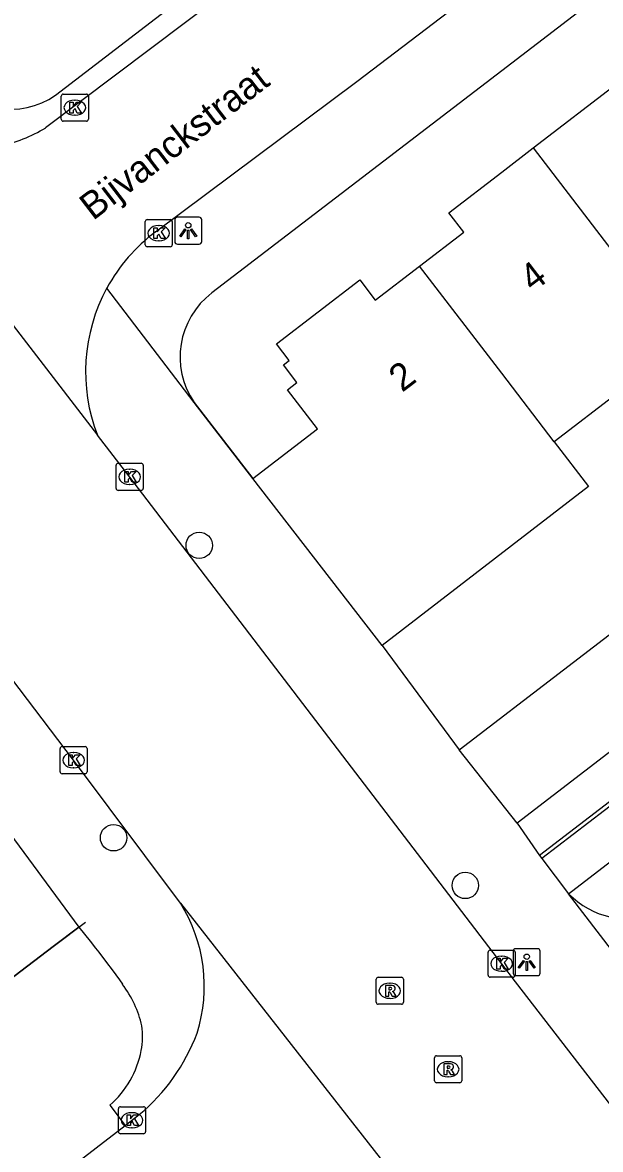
# Model space of a CAD drawing. Extents: x 159353 to 160616, y 385893 to 387321.
# Drawn here: x 159982.28 to 160003.65, y 386834.15 to 386875.81 of the extents above; entities that cross this region are included whole.
import ezdxf

# ---------------------------------------------------------------- set-up
doc = ezdxf.new("R2010")
doc.units = 0
for name, color, linetype in [('IMGEO_Boom', 7, 'Continuous'), ('IMGEO_Groenvoorziening', 7, 'Continuous'), ('IMGEO_Haag', 7, 'Continuous'), ('IMGEO_Hek', 7, 'Continuous'), ('IMGEO_Kolk', 7, 'Continuous'), ('IMGEO_Lichtpunt', 7, 'Continuous'), ('IMGEO_Muur', 7, 'Continuous'), ('IMGEO_Openbare_ruimte_label', 7, 'Continuous'), ('IMGEO_Pand', 7, 'Continuous'), ('IMGEO_Pand_nummerreeks', 7, 'Continuous'), ('IMGEO_Rijbaan_lokaal_gesloten', 7, 'Continuous'), ('IMGEO_Rijbaan_lokaal_open', 7, 'Continuous'), ('IMGEO_Rioolput', 7, 'Continuous'), ('IMGEO_Voetpad_open', 7, 'Continuous')]:
    doc.layers.add(name, color=color, linetype=linetype)

msp = doc.modelspace()

# ---------------------------------------------------------------- linework, layer by layer
at = {"layer": 'IMGEO_Boom'}
for centre in [(159988.814, 386856.481), (159985.647, 386845.673), (159998.655, 386843.911)]:
    msp.add_circle(centre, 0.489, dxfattribs=at)
at = {"layer": 'IMGEO_Groenvoorziening'}
msp.add_lwpolyline([(159984.366, 386842.372), (159983.414, 386841.646), (159950.578, 386816.621), (159940.432, 386829.902), (159939.41, 386831.24)], dxfattribs=at)
at = {"layer": 'IMGEO_Haag'}
msp.add_lwpolyline([(160002.469, 386843.604), (160052.254, 386881.905), (160051.32, 386883.071), (160001.488, 386844.9)], dxfattribs=at)
at = {"layer": 'IMGEO_Hek'}
msp.add_lwpolyline([(159939.41, 386831.24), (159940.432, 386829.902), (159950.578, 386816.621), (159983.414, 386841.646), (159984.607, 386842.555)], dxfattribs=at)
at = {"layer": 'IMGEO_Kolk'}
for p, q in [((159983.712, 386872.234), (159983.712, 386873.086)), ((159983.787, 386873.16), (159984.639, 386873.16)), ((159984.2, 386872.94), (159984.225, 386872.94)), ((159984.713, 386873.086), (159984.713, 386872.234)), ((159984.639, 386872.16), (159983.787, 386872.16)), ((159984.223, 386872.38), (159984.198, 386872.38)), ((159986.816, 386867.595), (159986.816, 386868.447)), ((159986.891, 386868.521), (159987.743, 386868.521)), ((159987.817, 386868.447), (159987.817, 386867.595)), ((159987.304, 386868.301), (159987.329, 386868.301)), ((159987.743, 386867.521), (159986.891, 386867.521)), ((159987.327, 386867.741), (159987.302, 386867.741)), ((159985.74, 386858.587), (159985.74, 386859.439)), ((159985.815, 386859.513), (159986.667, 386859.513)), ((159986.228, 386859.293), (159986.253, 386859.293)), ((159986.741, 386859.439), (159986.741, 386858.587)), ((159986.667, 386858.513), (159985.815, 386858.513)), ((159986.251, 386858.733), (159986.226, 386858.733)), ((159983.667, 386848.113), (159983.667, 386848.965)), ((159983.742, 386849.039), (159984.594, 386849.039)), ((159984.155, 386848.819), (159984.18, 386848.819)), ((159984.668, 386848.965), (159984.668, 386848.113)), ((159984.594, 386848.039), (159983.742, 386848.039)), ((159984.178, 386848.259), (159984.153, 386848.259)), ((159999.499, 386840.59), (159999.499, 386841.442)), ((159999.574, 386841.516), (160000.426, 386841.516)), ((159999.987, 386841.296), (160000.012, 386841.296)), ((160000.5, 386841.442), (160000.5, 386840.59)), ((160000.426, 386840.516), (159999.574, 386840.516)), ((160000.01, 386840.736), (159999.985, 386840.736)), ((159985.826, 386834.803), (159985.826, 386835.655)), ((159985.901, 386835.729), (159986.753, 386835.729)), ((159986.314, 386835.509), (159986.339, 386835.509)), ((159986.827, 386835.655), (159986.827, 386834.803)), ((159986.753, 386834.729), (159985.901, 386834.729)), ((159986.337, 386834.949), (159986.312, 386834.949))]:
    msp.add_line(p, q, dxfattribs=at)
for points in [[(159983.712, 386872.234), (159983.712, 386873.086)], [(159983.787, 386873.16), (159984.639, 386873.16)], [(159984.713, 386873.086), (159984.713, 386872.234)], [(159984.033, 386872.86), (159984.156, 386872.86), (159984.156, 386872.709), (159984.286, 386872.86), (159984.45, 386872.86), (159984.304, 386872.709), (159984.457, 386872.46), (159984.305, 386872.46), (159984.22, 386872.624), (159984.156, 386872.557), (159984.156, 386872.46), (159984.033, 386872.46), (159984.033, 386872.86)], [(159984.639, 386872.16), (159983.787, 386872.16)], [(159986.816, 386867.595), (159986.816, 386868.447)], [(159986.891, 386868.521), (159987.743, 386868.521)], [(159987.817, 386868.447), (159987.817, 386867.595)], [(159987.137, 386868.221), (159987.26, 386868.221), (159987.26, 386868.07), (159987.39, 386868.221), (159987.554, 386868.221), (159987.408, 386868.07), (159987.561, 386867.821), (159987.409, 386867.821), (159987.324, 386867.985), (159987.26, 386867.918), (159987.26, 386867.821), (159987.137, 386867.821), (159987.137, 386868.221)], [(159987.743, 386867.521), (159986.891, 386867.521)], [(159985.74, 386858.587), (159985.74, 386859.439)], [(159985.815, 386859.513), (159986.667, 386859.513)], [(159986.061, 386859.213), (159986.184, 386859.213), (159986.184, 386859.062), (159986.314, 386859.213), (159986.478, 386859.213), (159986.332, 386859.062), (159986.485, 386858.813), (159986.333, 386858.813), (159986.248, 386858.977), (159986.184, 386858.91), (159986.184, 386858.813), (159986.061, 386858.813), (159986.061, 386859.213)], [(159986.741, 386859.439), (159986.741, 386858.587)], [(159986.667, 386858.513), (159985.815, 386858.513)], [(159983.667, 386848.113), (159983.667, 386848.965)], [(159983.742, 386849.039), (159984.594, 386849.039)], [(159984.668, 386848.965), (159984.668, 386848.113)], [(159983.988, 386848.739), (159984.111, 386848.739), (159984.111, 386848.588), (159984.241, 386848.739), (159984.405, 386848.739), (159984.259, 386848.588), (159984.412, 386848.339), (159984.26, 386848.339), (159984.175, 386848.503), (159984.111, 386848.436), (159984.111, 386848.339), (159983.988, 386848.339), (159983.988, 386848.739)], [(159984.594, 386848.039), (159983.742, 386848.039)], [(159999.499, 386840.59), (159999.499, 386841.442)], [(159999.574, 386841.516), (160000.426, 386841.516)], [(160000.5, 386841.442), (160000.5, 386840.59)], [(159999.82, 386841.216), (159999.943, 386841.216), (159999.943, 386841.065), (160000.073, 386841.216), (160000.237, 386841.216), (160000.091, 386841.065), (160000.244, 386840.816), (160000.092, 386840.816), (160000.007, 386840.98), (159999.943, 386840.913), (159999.943, 386840.816), (159999.82, 386840.816), (159999.82, 386841.216)], [(160000.426, 386840.516), (159999.574, 386840.516)], [(159985.826, 386834.803), (159985.826, 386835.655)], [(159985.901, 386835.729), (159986.753, 386835.729)], [(159986.147, 386835.429), (159986.27, 386835.429), (159986.27, 386835.278), (159986.4, 386835.429), (159986.564, 386835.429), (159986.418, 386835.278), (159986.571, 386835.029), (159986.419, 386835.029), (159986.334, 386835.193), (159986.27, 386835.126), (159986.27, 386835.029), (159986.147, 386835.029), (159986.147, 386835.429)], [(159986.827, 386835.655), (159986.827, 386834.803)], [(159986.753, 386834.729), (159985.901, 386834.729)]]:
    msp.add_lwpolyline(points, dxfattribs=at)
for centre, start, end in [((159983.789, 386873.084), 91.552, 178.448), ((159983.789, 386873.084), 91.552, 178.448), ((159984.637, 386873.084), 1.552, 88.448), ((159984.637, 386873.084), 1.552, 88.448), ((159983.789, 386872.236), 181.552, 268.448), ((159983.789, 386872.236), 181.552, 268.448), ((159984.637, 386872.236), 271.552, 358.448), ((159984.637, 386872.236), 271.552, 358.448), ((159986.893, 386868.445), 91.552, 178.448), ((159986.893, 386868.445), 91.552, 178.448), ((159987.741, 386868.445), 1.552, 88.448), ((159987.741, 386868.445), 1.552, 88.448), ((159986.893, 386867.597), 181.552, 268.448), ((159986.893, 386867.597), 181.552, 268.448), ((159987.741, 386867.597), 271.552, 358.448), ((159987.741, 386867.597), 271.552, 358.448), ((159985.817, 386859.437), 91.552, 178.448), ((159985.817, 386859.437), 91.552, 178.448), ((159986.665, 386859.437), 1.552, 88.448), ((159986.665, 386859.437), 1.552, 88.448), ((159985.817, 386858.589), 181.552, 268.448), ((159985.817, 386858.589), 181.552, 268.448), ((159986.665, 386858.589), 271.552, 358.448), ((159986.665, 386858.589), 271.552, 358.448), ((159983.744, 386848.963), 91.552, 178.448), ((159983.744, 386848.963), 91.552, 178.448), ((159984.592, 386848.963), 1.552, 88.448), ((159984.592, 386848.963), 1.552, 88.448), ((159983.744, 386848.115), 181.552, 268.448), ((159983.744, 386848.115), 181.552, 268.448), ((159984.592, 386848.115), 271.552, 358.448), ((159984.592, 386848.115), 271.552, 358.448), ((159999.576, 386841.44), 91.552, 178.448), ((159999.576, 386841.44), 91.552, 178.448), ((160000.424, 386841.44), 1.552, 88.448), ((160000.424, 386841.44), 1.552, 88.448), ((159999.576, 386840.592), 181.552, 268.448), ((159999.576, 386840.592), 181.552, 268.448), ((160000.424, 386840.592), 271.552, 358.448), ((160000.424, 386840.592), 271.552, 358.448), ((159985.903, 386835.653), 91.552, 178.448), ((159985.903, 386835.653), 91.552, 178.448), ((159986.751, 386835.653), 1.552, 88.448), ((159986.751, 386835.653), 1.552, 88.448), ((159985.903, 386834.805), 181.552, 268.448), ((159985.903, 386834.805), 181.552, 268.448), ((159986.751, 386834.805), 271.552, 358.448), ((159986.751, 386834.805), 271.552, 358.448)]:
    msp.add_arc(centre, 0.0765, start, end, dxfattribs=at)
for centre, major_axis, ratio, start_param, end_param in [((159984.199, 386872.66), (-0.387, 0.002), 0.722429, 4.712389, 7.853982), ((159984.224, 386872.66), (-0.39, 0.002), 0.717154, 1.570796, 4.712389), ((159987.303, 386868.021), (-0.387, 0.002), 0.722429, 4.712389, 7.853982), ((159987.328, 386868.021), (-0.39, 0.002), 0.717154, 1.570796, 4.712389), ((159986.227, 386859.013), (-0.387, 0.002), 0.722429, 4.712389, 7.853982), ((159986.252, 386859.013), (-0.39, 0.002), 0.717154, 1.570796, 4.712389), ((159984.154, 386848.539), (-0.387, 0.002), 0.722429, 4.712389, 7.853982), ((159984.179, 386848.539), (-0.39, 0.002), 0.717154, 1.570796, 4.712389), ((159999.986, 386841.016), (-0.387, 0.002), 0.722429, 4.712389, 7.853982), ((160000.011, 386841.016), (-0.39, 0.002), 0.717154, 1.570796, 4.712389), ((159986.313, 386835.229), (-0.387, 0.002), 0.722429, 4.712389, 7.853982), ((159986.338, 386835.229), (-0.39, 0.002), 0.717154, 1.570796, 4.712389)]:
    msp.add_ellipse(centre, major_axis=major_axis, ratio=ratio, start_param=start_param, end_param=end_param, dxfattribs=at)
at = {"layer": 'IMGEO_Lichtpunt'}
for p, q in [((159987.91, 386868.515), (159987.91, 386867.708)), ((159987.91, 386868.515), (159987.91, 386867.708)), ((159988.812, 386868.61), (159988.004, 386868.61)), ((159988.812, 386868.61), (159988.004, 386868.61)), ((159988.906, 386867.708), (159988.906, 386868.515)), ((159988.906, 386867.708), (159988.906, 386868.515)), ((159988.004, 386867.614), (159988.812, 386867.614)), ((159988.004, 386867.614), (159988.812, 386867.614)), ((160000.428, 386841.476), (160000.428, 386840.669)), ((160000.428, 386841.476), (160000.428, 386840.669)), ((160001.33, 386841.571), (160000.522, 386841.571)), ((160001.33, 386841.571), (160000.522, 386841.571)), ((160001.424, 386840.669), (160001.424, 386841.476)), ((160001.424, 386840.669), (160001.424, 386841.476)), ((160000.522, 386840.575), (160001.33, 386840.575)), ((160000.522, 386840.575), (160001.33, 386840.575))]:
    msp.add_line(p, q, dxfattribs=at)
for points in [[(159988.284, 386868.179), (159988.323, 386868.151), (159988.135, 386867.889), (159988.097, 386867.916), (159988.284, 386868.179)], [(159988.386, 386868.131), (159988.433, 386868.131), (159988.433, 386867.809), (159988.386, 386867.809), (159988.386, 386868.131)], [(159988.496, 386868.151), (159988.534, 386868.178), (159988.721, 386867.916), (159988.682, 386867.888), (159988.496, 386868.151)], [(160000.802, 386841.14), (160000.841, 386841.112), (160000.653, 386840.85), (160000.615, 386840.877), (160000.802, 386841.14)], [(160000.904, 386841.092), (160000.951, 386841.092), (160000.951, 386840.77), (160000.904, 386840.77), (160000.904, 386841.092)], [(160001.014, 386841.112), (160001.052, 386841.139), (160001.239, 386840.877), (160001.2, 386840.849), (160001.014, 386841.112)]]:
    msp.add_lwpolyline(points, dxfattribs=at)
for centre in [(159988.409, 386868.313), (160000.927, 386841.274)]:
    msp.add_circle(centre, 0.0994, dxfattribs=at)
for centre, start, end in [((159988.004, 386868.515), 90, 180), ((159988.004, 386868.515), 90, 180), ((159988.812, 386868.515), 0, 90), ((159988.812, 386868.515), 0, 90), ((159988.004, 386867.708), 180, 270), ((159988.004, 386867.708), 180, 270), ((159988.812, 386867.708), 270, 0), ((159988.812, 386867.708), 270, 360), ((160000.522, 386841.476), 90, 180), ((160000.522, 386841.476), 90, 180), ((160001.33, 386841.476), 0, 90), ((160001.33, 386841.476), 0, 90), ((160000.522, 386840.669), 180, 270), ((160000.522, 386840.669), 180, 270), ((160001.33, 386840.669), 270, 0), ((160001.33, 386840.669), 270, 360)]:
    msp.add_arc(centre, 0.0946, start, end, dxfattribs=at)
at = {"layer": 'IMGEO_Muur'}
for points in [[(159990.798, 386858.953), (159988.627, 386861.762)], [(159995.575, 386852.775), (159998.434, 386848.926)]]:
    msp.add_lwpolyline(points, dxfattribs=at)
at = {"layer": 'IMGEO_Pand'}
for points in [[(160001.165, 386871.174), (160004.284, 386873.569), (160004.871, 386872.804), (160006.493, 386874.049)], [(159996.959, 386866.801), (159998.596, 386868.057), (159998.043, 386868.778), (160000, 386870.28), (160001.165, 386871.174)], [(160001.165, 386871.174), (160006.705, 386863.958)], [(159990.798, 386858.953), (159993.183, 386860.79), (159992.073, 386862.232), (159992.429, 386862.506), (159991.929, 386863.156), (159992.139, 386863.318), (159991.673, 386863.926), (159994.755, 386866.292), (159995.326, 386865.547), (159996.959, 386866.801)], [(160001.945, 386860.306), (160000, 386862.84), (159996.959, 386866.801)], [(160006.705, 386863.958), (160001.945, 386860.306)], [(160001.945, 386860.306), (160003.214, 386858.653), (159995.575, 386852.775)], [(159995.575, 386852.775), (159990.798, 386858.953)], [(159998.434, 386848.926), (160006.141, 386854.84)], [(160008.245, 386852.099), (160000.571, 386846.209)], [(160000.571, 386846.209), (159998.434, 386848.926)]]:
    msp.add_lwpolyline(points, dxfattribs=at)
at = {"layer": 'IMGEO_Rijbaan_lokaal_gesloten'}
for points in [[(159975.768, 386872.603), (159985.054, 386860.551)], [(160015.069, 386821.511), (160000.514, 386840.344), (160000, 386841.016), (159986.405, 386858.797), (159986.083, 386859.215), (159985.054, 386860.551)], [(159988.118, 386843.248), (159984.168, 386848.539), (159981.291, 386852.306), (159978.819, 386855.513)], [(159988.118, 386843.248), (159998.129, 386830.471), (159998.435, 386830.074)]]:
    msp.add_lwpolyline(points, dxfattribs=at)
at = {"layer": 'IMGEO_Rijbaan_lokaal_open'}
for points in [[(159987.2, 386868.071), (159994.649, 386873.626), (160000, 386877.715), (160012.298, 386887.114), (160034.51, 386904.205)], [(159989.672, 386876.849), (159989.6, 386876.793), (159983.134, 386871.916)], [(159986.074, 386835.033), (159986.595, 386835.435)], [(159962.669, 386817.035), (159986.074, 386835.033)]]:
    msp.add_lwpolyline(points, dxfattribs=at)
for centre, radius, start, end in [((159979.921, 386877.398), 6.355, 283.5977, 300.3725), ((159991.061, 386862.909), 6.446, 126.7962, 151.4086), ((159991.059, 386862.901), 6.449, 151.3352, 201.3693), ((159983.241, 386840.183), 5.76, 342.4552, 32.1443), ((159981.939, 386841.005), 7.259, 309.893, 339.3707)]:
    msp.add_arc(centre, radius, start, end, dxfattribs=at)
at = {"layer": 'IMGEO_Rioolput'}
for p, q in [((159995.362, 386839.589), (159995.362, 386840.441)), ((159995.437, 386840.515), (159996.289, 386840.515)), ((159996.363, 386840.441), (159996.363, 386839.589)), ((159995.85, 386840.295), (159995.875, 386840.295)), ((159995.873, 386839.735), (159995.848, 386839.735)), ((159996.289, 386839.515), (159995.437, 386839.515)), ((159997.52, 386836.688), (159997.52, 386837.54)), ((159997.595, 386837.614), (159998.447, 386837.614)), ((159998.521, 386837.54), (159998.521, 386836.688)), ((159998.008, 386837.394), (159998.033, 386837.394)), ((159998.031, 386836.834), (159998.006, 386836.834)), ((159998.447, 386836.614), (159997.595, 386836.614))]:
    msp.add_line(p, q, dxfattribs=at)
for points in [[(159995.362, 386839.589), (159995.362, 386840.441)], [(159995.437, 386840.515), (159996.289, 386840.515)], [(159996.363, 386840.441), (159996.363, 386839.589)], [(159995.951, 386840.213), (159995.699, 386840.215), (159995.699, 386839.815)], [(159995.877, 386840.134), (159995.823, 386840.134), (159995.823, 386840.053)], [(159995.823, 386840.053), (159995.875, 386840.053)], [(159995.699, 386839.815), (159995.823, 386839.815), (159995.823, 386839.977), (159995.834, 386839.977)], [(159995.881, 386839.948), (159995.952, 386839.815), (159996.092, 386839.815), (159996.027, 386839.941)], [(159996.289, 386839.515), (159995.437, 386839.515)], [(159997.52, 386836.688), (159997.52, 386837.54)], [(159997.595, 386837.614), (159998.447, 386837.614)], [(159998.521, 386837.54), (159998.521, 386836.688)], [(159998.109, 386837.312), (159997.857, 386837.314), (159997.857, 386836.914)], [(159998.035, 386837.233), (159997.981, 386837.233), (159997.981, 386837.152)], [(159997.981, 386837.152), (159998.033, 386837.152)], [(159997.857, 386836.914), (159997.981, 386836.914), (159997.981, 386837.076), (159997.992, 386837.076)], [(159998.039, 386837.047), (159998.11, 386836.914), (159998.25, 386836.914), (159998.185, 386837.04)], [(159998.447, 386836.614), (159997.595, 386836.614)]]:
    msp.add_lwpolyline(points, dxfattribs=at)
for centre, radius, start, end in [((159995.439, 386840.439), 0.0765, 91.552, 178.448), ((159995.439, 386840.439), 0.0765, 91.552, 178.448), ((159996.287, 386840.439), 0.0765, 1.552, 88.448), ((159996.287, 386840.439), 0.0765, 1.552, 88.448), ((159995.859, 386840.242), 0.19, 274.7715, 282.9687), ((159995.883, 386840.038), 0.0964, 77.0061, 93.1865), ((159995.897, 386840.095), 0.0378, 276.6634, 79.6772), ((159995.95, 386840.103), 0.109, 350.3612, 89.416), ((159995.948, 386840.103), 0.112, 277.5842, 350.9817), ((159995.439, 386839.591), 0.0765, 181.552, 268.448), ((159995.439, 386839.591), 0.0765, 181.552, 268.448), ((159995.833, 386839.924), 0.0533, 26.0293, 88.6989), ((159995.932, 386839.888), 0.108, 29.5134, 73.7905), ((159996.287, 386839.591), 0.0765, 271.552, 358.448), ((159996.287, 386839.591), 0.0765, 271.552, 358.448), ((159997.597, 386837.538), 0.0765, 91.552, 178.448), ((159997.597, 386837.538), 0.0765, 91.552, 178.448), ((159998.445, 386837.538), 0.0765, 1.552, 88.448), ((159998.445, 386837.538), 0.0765, 1.552, 88.448), ((159998.017, 386837.341), 0.19, 274.7715, 282.9687), ((159998.041, 386837.137), 0.0964, 77.0061, 93.1865), ((159998.055, 386837.194), 0.0378, 276.6634, 79.6772), ((159998.108, 386837.202), 0.109, 350.3612, 89.416), ((159998.106, 386837.202), 0.112, 277.5842, 350.9817), ((159998.09, 386836.987), 0.108, 29.5134, 73.7905), ((159997.597, 386836.69), 0.0765, 181.552, 268.448), ((159997.597, 386836.69), 0.0765, 181.552, 268.448), ((159997.991, 386837.023), 0.0533, 26.0293, 88.6989), ((159998.445, 386836.69), 0.0765, 271.552, 358.448), ((159998.445, 386836.69), 0.0765, 271.552, 358.448)]:
    msp.add_arc(centre, radius, start, end, dxfattribs=at)
for centre, major_axis, ratio, start_param, end_param in [((159995.849, 386840.015), (-0.387, 0.002), 0.722429, 4.712389, 7.853982), ((159995.874, 386840.015), (-0.39, 0.002), 0.717154, 1.570796, 4.712389), ((159998.007, 386837.114), (-0.387, 0.002), 0.722429, 4.712389, 7.853982), ((159998.032, 386837.114), (-0.39, 0.002), 0.717154, 1.570796, 4.712389)]:
    msp.add_ellipse(centre, major_axis=major_axis, ratio=ratio, start_param=start_param, end_param=end_param, dxfattribs=at)
at = {"layer": 'IMGEO_Voetpad_open'}
for points in [[(160036.484, 386901.979), (160000, 386874.027), (159989.277, 386865.812)], [(160053.221, 386884.732), (160001.402, 386845.013)], [(159983.502, 386873.12), (159989.051, 386877.386), (159989.347, 386877.906), (159989.407, 386878.247), (159989.724, 386880.28)], [(159988.627, 386861.762), (159985.401, 386865.994)], [(159988.627, 386861.762), (159990.798, 386858.953)], [(159975.308, 386854.625), (159984.366, 386842.372)], [(159995.575, 386852.775), (159998.434, 386848.926)], [(160000.571, 386846.209), (160001.402, 386845.013)], [(160001.402, 386845.013), (160001.488, 386844.9)], [(160001.488, 386844.9), (160002.469, 386843.604)], [(160007.383, 386837.226), (160007.372, 386837.222), (160002.469, 386843.604)], [(159984.366, 386842.372), (159984.572, 386842.111), (159984.778, 386841.85), (159984.983, 386841.588), (159985.097, 386841.442), (159985.389, 386841.062), (159985.588, 386840.795), (159985.86, 386840.415), (159985.97, 386840.253)], [(159985.507, 386835.786), (159986.074, 386835.033)]]:
    msp.add_lwpolyline(points, dxfattribs=at)
for centre, radius, start, end in [((159981.829, 386875.565), 2.962, 216.6899, 304.3763), ((159991.082, 386863.445), 2.976, 127.3269, 214.4374), ((160004.733, 386845.848), 3.188, 224.7433, 290.2387), ((159982.894, 386837.867), 3.893, 12.5913, 37.793), ((159983.919, 386838.336), 2.8, 349.1588, 7.8097), ((159983.229, 386838.44), 3.497, 310.6436, 349.6107)]:
    msp.add_arc(centre, radius, start, end, dxfattribs=at)

# ---------------------------------------------------------------- texts
at = {"layer": 'IMGEO_Openbare_ruimte_label'}
msp.add_text('Bijvanckstraat', height=1, rotation=37.5232, dxfattribs=at).set_placement((159984.886, 386868.465))
at = {"layer": 'IMGEO_Pand_nummerreeks'}
for s, rotation, p in [('4', 37.4659, (160001.158, 386865.818)), ('2', 37.1332, (159996.316, 386862.116))]:
    msp.add_text(s, height=1, rotation=rotation, dxfattribs=at).set_placement(p)

doc.saveas('drawing.dxf')
